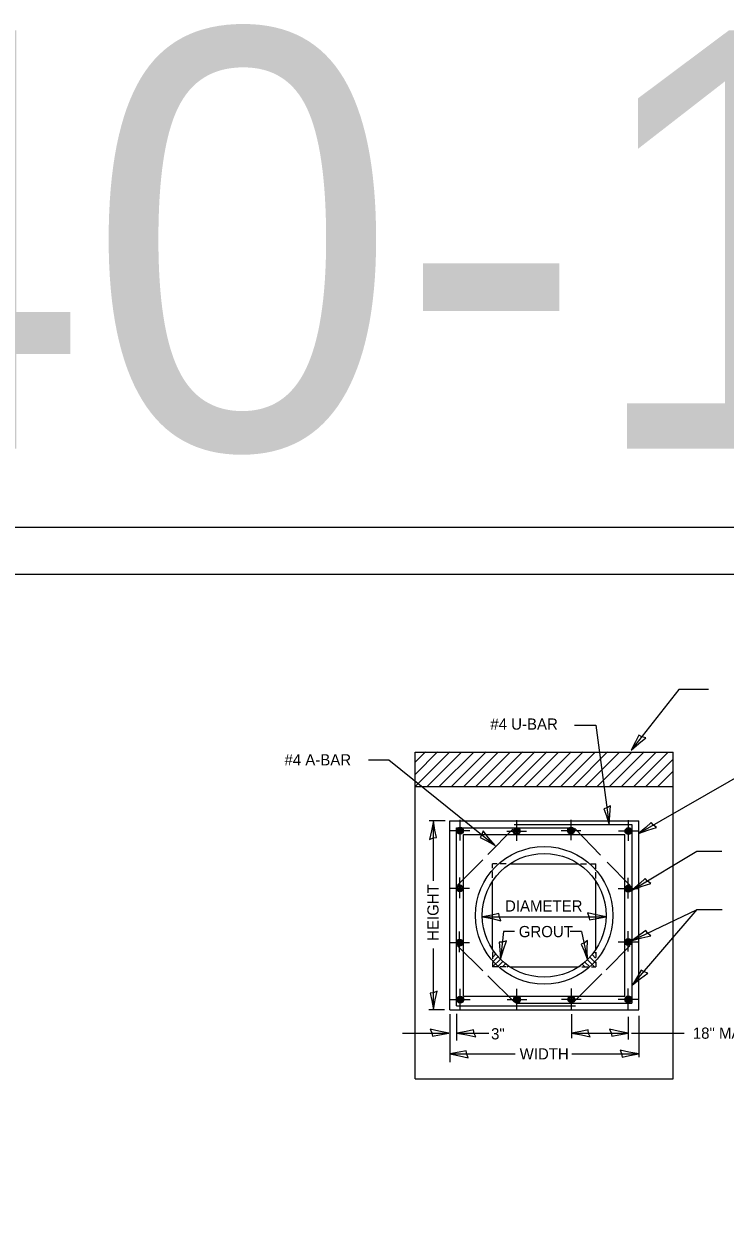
# Model space of a CAD drawing. Extents: x 2133490 to 2172050, y 2138301 to 2145980.
# Drawn here: x 2155796 to 2156171, y 2145302 to 2145944 of the extents above; entities that cross this region are included whole.
import ezdxf

# ---------------------------------------------------------------- set-up
doc = ezdxf.new("R2010")
doc.units = 0
for name, color, linetype in [('Level 40', 7, 'Continuous'), ('Level 63', 7, 'Continuous'), ('ROW_PR_Notes', 7, 'Continuous'), ('Sheets_50 Reference Boundary', 7, 'Continuous'), ('Sheets_General Details', 7, 'Continuous'), ('Sheets_Printer Plotting Border', 7, 'Continuous')]:
    doc.layers.add(name, color=color, linetype=linetype)

msp = doc.modelspace()

# ---------------------------------------------------------------- linework, layer by layer
at = {"layer": 'Level 40'}
for p, q in [((2156031.22, 2145423.63), (2156031.22, 2145510.11)), ((2156031.22, 2145510.11), (2156117.7, 2145510.11)), ((2156117.7, 2145423.63), (2156117.7, 2145510.11)), ((2156031.22, 2145423.63), (2156117.7, 2145423.63))]:
    msp.add_line(p, q, dxfattribs=at)
for centre, radius in [((2156029.41, 2145512.11), 1.84), ((2156029.41, 2145512.11), 1.52), ((2156029.41, 2145512.11), 1.23), ((2156029.41, 2145512.11), 0.774), ((2156059.8, 2145511.87), 1.84), ((2156059.8, 2145511.87), 1.52), ((2156059.8, 2145511.87), 1.23), ((2156088.82, 2145512.21), 1.84), ((2156088.82, 2145512.21), 1.52), ((2156088.82, 2145512.21), 1.23), ((2156088.82, 2145512.21), 0.774), ((2156119.59, 2145511.93), 1.84), ((2156119.59, 2145511.93), 1.52), ((2156119.59, 2145511.93), 1.23), ((2156029.41, 2145512.11), 0.373), ((2156059.8, 2145511.87), 0.774), ((2156059.8, 2145511.87), 0.373), ((2156088.82, 2145512.21), 0.373), ((2156119.59, 2145511.93), 0.774), ((2156119.59, 2145511.93), 0.373), ((2156029.28, 2145481.28), 1.84), ((2156029.28, 2145481.28), 1.52), ((2156029.28, 2145481.28), 1.23), ((2156029.28, 2145481.28), 0.774), ((2156029.28, 2145481.28), 0.373), ((2156119.49, 2145481.07), 1.84), ((2156119.49, 2145481.07), 1.52), ((2156119.49, 2145481.07), 1.23), ((2156119.49, 2145481.07), 0.774), ((2156119.49, 2145481.07), 0.373), ((2156029.17, 2145452.29), 1.84), ((2156029.17, 2145452.29), 1.52), ((2156029.17, 2145452.29), 1.23), ((2156029.17, 2145452.29), 0.774), ((2156029.17, 2145452.29), 0.373), ((2156119.49, 2145452.6), 1.84), ((2156119.49, 2145452.6), 1.52), ((2156119.49, 2145452.6), 1.23), ((2156119.49, 2145452.6), 0.774), ((2156119.49, 2145452.6), 0.373), ((2156029.55, 2145421.76), 1.84), ((2156029.55, 2145421.76), 1.52), ((2156029.55, 2145421.76), 1.23), ((2156059.9, 2145421.76), 1.84), ((2156059.9, 2145421.76), 1.52), ((2156059.9, 2145421.76), 1.23), ((2156089.07, 2145421.9), 1.84), ((2156089.07, 2145421.9), 1.52), ((2156089.07, 2145421.9), 1.23), ((2156119.48, 2145421.9), 1.84), ((2156119.48, 2145421.9), 1.52), ((2156119.48, 2145421.9), 1.23), ((2156029.55, 2145421.76), 0.774), ((2156029.55, 2145421.76), 0.373), ((2156059.9, 2145421.76), 0.774), ((2156059.9, 2145421.76), 0.373), ((2156089.07, 2145421.9), 0.774), ((2156089.07, 2145421.9), 0.373), ((2156119.48, 2145421.9), 0.774), ((2156119.48, 2145421.9), 0.373)]:
    msp.add_circle(centre, radius, dxfattribs=at)
at = {"layer": 'Level 63'}
for p, q in [((2156146.6, 2145587.78), (2156121.01, 2145555.24)), ((2156162.5, 2145587.78), (2156146.6, 2145587.78)), ((2156090.66, 2145568.7), (2156102.06, 2145568.7)), ((2156102.06, 2145568.7), (2156109.31, 2145515.27)), ((2155980.39, 2145550.14), (2155991.25, 2145550.14)), ((2155991.25, 2145550.14), (2156048.19, 2145504.22)), ((2156121.83, 2145480.54), (2156156.15, 2145501.19)), ((2156156.15, 2145501.19), (2156169.5, 2145501.19)), ((2156121.55, 2145453.47), (2156156.43, 2145469.94)), ((2156121.83, 2145429.75), (2156156.43, 2145469.94)), ((2156156.43, 2145469.94), (2156169.83, 2145469.94)), ((2156041.35, 2145466.11), (2156107.57, 2145466.11)), ((2156052.68, 2145458.23), (2156051.07, 2145443.43)), ((2156058.63, 2145458.23), (2156052.68, 2145458.23)), ((2156094.49, 2145458.23), (2156088.38, 2145458.23)), ((2156094.49, 2145458.23), (2156097.71, 2145443.11)), ((2156089.07, 2145413.92), (2156089.07, 2145401.08)), ((2156119.48, 2145412.52), (2156119.48, 2145400.52)), ((2155998.67, 2145403.87), (2156023.45, 2145403.87)), ((2156027.78, 2145403.87), (2156044.81, 2145403.87)), ((2156089.07, 2145403.87), (2156119.48, 2145403.87)), ((2156121.14, 2145403.87), (2156149.48, 2145403.87))]:
    msp.add_line(p, q, dxfattribs=at)
for points in [[(2156128.83, 2145561.81), (2156126.82, 2145562.36), (2156125.18, 2145563.25), (2156123.42, 2145559.71), (2156121.01, 2145555.24), (2156125.07, 2145558.83)], [(2156110.04, 2145525.46), (2156108.24, 2145524.39), (2156106.46, 2145523.83), (2156107.78, 2145520.11), (2156109.31, 2145515.27), (2156109.55, 2145520.69)], [(2156013.03, 2145507.47), (2156014.95, 2145508.29), (2156016.79, 2145508.6), (2156015.98, 2145512.47), (2156015.12, 2145517.47), (2156014.15, 2145512.14)], [(2156134.61, 2145513.84), (2156132.95, 2145515.1), (2156131.76, 2145516.55), (2156128.8, 2145513.92), (2156124.89, 2145510.68), (2156130, 2145512.49)], [(2156041.73, 2145512.12), (2156041.15, 2145510.11), (2156040.24, 2145508.48), (2156043.76, 2145506.68), (2156048.19, 2145504.22), (2156044.65, 2145508.32)], [(2156131.47, 2145483.9), (2156129.78, 2145485.13), (2156128.57, 2145486.55), (2156125.66, 2145483.86), (2156121.83, 2145480.54), (2156126.9, 2145482.46)], [(2156097.57, 2145468.2), (2156098.38, 2145466.28), (2156098.7, 2145464.44), (2156102.57, 2145465.24), (2156107.57, 2145466.11), (2156102.23, 2145467.08)], [(2156051.34, 2145464.02), (2156050.53, 2145465.94), (2156050.22, 2145467.78), (2156046.35, 2145466.97), (2156041.35, 2145466.11), (2156046.68, 2145465.14)], [(2156131.48, 2145455.85), (2156129.92, 2145457.24), (2156128.85, 2145458.77), (2156125.7, 2145456.39), (2156121.55, 2145453.47), (2156126.78, 2145454.87)], [(2156054.23, 2145453.15), (2156052.23, 2145452.55), (2156050.37, 2145452.43), (2156050.75, 2145448.5), (2156051.07, 2145443.43), (2156052.61, 2145448.63)], [(2156097.68, 2145453.33), (2156095.96, 2145452.13), (2156094.23, 2145451.44), (2156095.82, 2145447.82), (2156097.71, 2145443.11), (2156097.55, 2145448.53)], [(2156129.94, 2145435.96), (2156127.95, 2145436.6), (2156126.35, 2145437.57), (2156124.43, 2145434.11), (2156121.83, 2145429.75), (2156126.04, 2145433.16)], [(2156017.21, 2145426.27), (2156015.29, 2145425.46), (2156013.45, 2145425.14), (2156014.25, 2145421.27), (2156015.12, 2145416.27), (2156016.09, 2145421.61)], [(2156013.45, 2145405.96), (2156014.27, 2145404.04), (2156014.58, 2145402.2), (2156018.45, 2145403), (2156023.45, 2145403.87), (2156018.12, 2145404.84)], [(2156037.78, 2145401.78), (2156036.96, 2145403.7), (2156036.65, 2145405.54), (2156032.78, 2145404.74), (2156027.78, 2145403.87), (2156033.11, 2145402.9)], [(2156099.06, 2145401.78), (2156098.25, 2145403.7), (2156097.94, 2145405.54), (2156094.07, 2145404.74), (2156089.07, 2145403.87), (2156094.4, 2145402.9)], [(2156109.49, 2145405.96), (2156110.3, 2145404.04), (2156110.61, 2145402.2), (2156114.48, 2145403), (2156119.48, 2145403.87), (2156114.15, 2145404.84)], [(2156033.85, 2145390.61), (2156033.04, 2145392.54), (2156032.73, 2145394.38), (2156028.86, 2145393.57), (2156023.86, 2145392.71), (2156029.19, 2145391.74)], [(2156115.06, 2145394.8), (2156115.87, 2145392.88), (2156116.19, 2145391.03), (2156120.06, 2145391.84), (2156125.06, 2145392.71), (2156119.72, 2145393.68)]]:
    msp.add_lwpolyline(points, close=True, dxfattribs=at)
at = {"layer": 'ROW_PR_Notes'}
for p, q in [((2156005.46, 2145379.47), (2156005.46, 2145554.27)), ((2156005.46, 2145554.27), (2156143.46, 2145554.27)), ((2156005.51, 2145542.51), (2156017.32, 2145554.32)), ((2156005.57, 2145549.08), (2156010.89, 2145554.39)), ((2156005.59, 2145536.08), (2156023.88, 2145554.37)), ((2156012.02, 2145536.01), (2156030.23, 2145554.21)), ((2156018.5, 2145535.98), (2156036.79, 2145554.27)), ((2156024.88, 2145535.86), (2156043.44, 2145554.42)), ((2156031.36, 2145535.83), (2156049.78, 2145554.25)), ((2156038.1, 2145536.06), (2156056.22, 2145554.18)), ((2156044.4, 2145535.86), (2156062.87, 2145554.33)), ((2156050.92, 2145535.87), (2156069.43, 2145554.38)), ((2156057.57, 2145536.02), (2156075.91, 2145554.36)), ((2156064, 2145535.94), (2156082.21, 2145554.15)), ((2156070.48, 2145535.92), (2156088.95, 2145554.38)), ((2156077.04, 2145535.97), (2156095.38, 2145554.31)), ((2156083.52, 2145535.95), (2156101.81, 2145554.24)), ((2156089.95, 2145535.87), (2156108.37, 2145554.3)), ((2156096.47, 2145535.89), (2156114.81, 2145554.22)), ((2156103.03, 2145535.94), (2156121.33, 2145554.24)), ((2156109.55, 2145535.96), (2156127.93, 2145554.34)), ((2156116.12, 2145536.02), (2156134.19, 2145554.09)), ((2156122.46, 2145535.86), (2156140.75, 2145554.15)), ((2156143.46, 2145379.47), (2156143.46, 2145554.27)), ((2156124.89, 2145510.68), (2156187.2, 2145546.43)), ((2156128.94, 2145535.83), (2156143.53, 2145550.42)), ((2156135.54, 2145535.93), (2156143.56, 2145543.94)), ((2156005.46, 2145535.87), (2156143.46, 2145535.87)), ((2156021.43, 2145517.47), (2156012.88, 2145517.47)), ((2156015.12, 2145485.33), (2156015.12, 2145517.47)), ((2156023.86, 2145416.27), (2156023.86, 2145517.47)), ((2156023.86, 2145517.47), (2156125.06, 2145517.47)), ((2156027.54, 2145418.43), (2156027.54, 2145513.79)), ((2156027.54, 2145513.79), (2156089.14, 2145513.79)), ((2156029.41, 2145512.11), (2156029.41, 2145517.97)), ((2156044.24, 2145499.39), (2156057.71, 2145512.99)), ((2156058.44, 2145515.41), (2156121.38, 2145515.41)), ((2156059.8, 2145511.87), (2156059.8, 2145517.73)), ((2156088.82, 2145512.21), (2156088.82, 2145518.07)), ((2156090.78, 2145513.26), (2156104.64, 2145499.08)), ((2156119.59, 2145511.94), (2156119.59, 2145517.8)), ((2156121.38, 2145515.41), (2156121.38, 2145419.95)), ((2156125.06, 2145416.27), (2156125.06, 2145517.47)), ((2156024.08, 2145512.21), (2156034.68, 2145512.21)), ((2156029.41, 2145506.95), (2156029.41, 2145512.11)), ((2156054.46, 2145511.97), (2156065.07, 2145511.97)), ((2156059.8, 2145506.7), (2156059.8, 2145511.87)), ((2156083.48, 2145512.32), (2156094.09, 2145512.32)), ((2156088.82, 2145507.05), (2156088.82, 2145512.21)), ((2156114.25, 2145512.04), (2156124.85, 2145512.04)), ((2156119.59, 2145506.77), (2156119.59, 2145511.94)), ((2156027.99, 2145482.99), (2156041.53, 2145496.65)), ((2156049.26, 2145494.47), (2156046.86, 2145494.47)), ((2156046.86, 2145492.14), (2156046.86, 2145494.47)), ((2156054.07, 2145494.47), (2156050.93, 2145494.47)), ((2156056.01, 2145494.47), (2156092.53, 2145494.47)), ((2156093.84, 2145494.47), (2156097.14, 2145494.47)), ((2156099.21, 2145494.47), (2156102.06, 2145494.47)), ((2156102.06, 2145491.74), (2156102.06, 2145494.47)), ((2156108.23, 2145495.41), (2156120.5, 2145482.85)), ((2156046.86, 2145487.01), (2156046.86, 2145490.31)), ((2156102.06, 2145486.65), (2156102.06, 2145489.91)), ((2156023.94, 2145481.38), (2156034.54, 2145481.38)), ((2156029.28, 2145481.28), (2156029.28, 2145487.14)), ((2156029.28, 2145476.11), (2156029.28, 2145481.28)), ((2156046.86, 2145448.4), (2156046.86, 2145485.1)), ((2156102.06, 2145448.52), (2156102.06, 2145485.18)), ((2156114.15, 2145481.17), (2156124.75, 2145481.17)), ((2156119.48, 2145481.07), (2156119.48, 2145486.93)), ((2156119.48, 2145475.9), (2156119.48, 2145481.07)), ((2156029.17, 2145452.29), (2156029.17, 2145458.15)), ((2156119.48, 2145452.6), (2156119.48, 2145458.46)), ((2156015.12, 2145416.27), (2156015.12, 2145449.16)), ((2156023.84, 2145452.39), (2156034.44, 2145452.39)), ((2156028.13, 2145450.47), (2156041.69, 2145437.1)), ((2156029.17, 2145447.13), (2156029.17, 2145452.29)), ((2156107.56, 2145437.74), (2156120.36, 2145450.47)), ((2156114.15, 2145452.71), (2156124.75, 2145452.71)), ((2156119.48, 2145447.44), (2156119.48, 2145452.6)), ((2156046.83, 2145441.8), (2156049.83, 2145444.8)), ((2156046.84, 2145447.01), (2156047.51, 2145447.69)), ((2156046.86, 2145446.74), (2156046.86, 2145443.6)), ((2156046.88, 2145444.45), (2156048.64, 2145446.21)), ((2156047.04, 2145439.41), (2156051.02, 2145443.39)), ((2156101.53, 2145439.22), (2156097.52, 2145443.23)), ((2156102.07, 2145441.28), (2156098.86, 2145444.48)), ((2156102, 2145443.95), (2156100.06, 2145445.89)), ((2156102.08, 2145446.48), (2156101.18, 2145447.37)), ((2156102.06, 2145447.09), (2156102.06, 2145444.23)), ((2156046.86, 2145441.65), (2156046.86, 2145439.27)), ((2156049.55, 2145439.27), (2156046.86, 2145439.27)), ((2156049.49, 2145439.25), (2156052.37, 2145442.14)), ((2156054.16, 2145439.27), (2156050.87, 2145439.27)), ((2156052.15, 2145439.31), (2156053.76, 2145440.92)), ((2156054.67, 2145439.23), (2156055.3, 2145439.86)), ((2156056.03, 2145439.27), (2156092.87, 2145439.27)), ((2156093.7, 2145439.24), (2156093.36, 2145439.59)), ((2156094.54, 2145439.27), (2156098.04, 2145439.27)), ((2156096.29, 2145439.25), (2156094.81, 2145440.73)), ((2156098.9, 2145439.24), (2156096.28, 2145441.86)), ((2156099.71, 2145439.27), (2156102.06, 2145439.27)), ((2156102.06, 2145442.08), (2156102.06, 2145439.27)), ((2156121.45, 2145436.51), (2156121.38, 2145436.51)), ((2156044.28, 2145434.54), (2156058.41, 2145420.61)), ((2156090.92, 2145421.17), (2156105.32, 2145435.51)), ((2156029.55, 2145421.76), (2156029.55, 2145427.62)), ((2156059.9, 2145421.76), (2156059.9, 2145427.62)), ((2156089.07, 2145421.9), (2156089.07, 2145427.76)), ((2156119.48, 2145421.9), (2156119.48, 2145427.76)), ((2156024.22, 2145421.87), (2156034.82, 2145421.87)), ((2156027.54, 2145418.43), (2156091.23, 2145418.43)), ((2156029.55, 2145416.6), (2156029.55, 2145421.76)), ((2156054.57, 2145421.87), (2156065.17, 2145421.87)), ((2156059.84, 2145419.95), (2156121.38, 2145419.95)), ((2156059.9, 2145416.6), (2156059.9, 2145421.76)), ((2156083.73, 2145422.01), (2156094.33, 2145422.01)), ((2156089.07, 2145416.74), (2156089.07, 2145421.9)), ((2156114.15, 2145422.01), (2156124.75, 2145422.01)), ((2156119.48, 2145416.74), (2156119.48, 2145421.9)), ((2156021.15, 2145416.27), (2156012.71, 2145416.27)), ((2156023.86, 2145416.27), (2156125.06, 2145416.27)), ((2156023.86, 2145413.92), (2156023.86, 2145388.24)), ((2156027.54, 2145414.19), (2156027.54, 2145399.96)), ((2156125.06, 2145413.08), (2156125.06, 2145391)), ((2156023.86, 2145392.71), (2156058.91, 2145392.71)), ((2156089.26, 2145392.71), (2156125.06, 2145392.71)), ((2156005.46, 2145379.47), (2156143.46, 2145379.47)), ((2156143.46, 2145379.47), (2156143.46, 2145379.47))]:
    msp.add_line(p, q, dxfattribs=at)
for radius in [36.8, 33.12]:
    msp.add_circle((2156074.46, 2145466.87), radius, dxfattribs=at)
at = {"layer": 'Sheets_50 Reference Boundary'}
msp.add_lwpolyline([(2155150.12, 2145649.45), (2156725.12, 2145649.45), (2156725.12, 2144649.46), (2155150.12, 2144649.46)], close=True, dxfattribs=at)
at = {"layer": 'Sheets_General Details'}
msp.add_line((2156750.12, 2145674.46), (2155050.12, 2145674.46), dxfattribs=at)
msp.add_lwpolyline([(2155150.12, 2145649.46), (2156725.12, 2145649.46), (2156725.12, 2144599.46), (2155150.12, 2144599.46)], close=True, dxfattribs=at)
at = {"layer": 'Sheets_Printer Plotting Border'}
msp.add_lwpolyline([(2155050.12, 2144574.46), (2156750.12, 2144574.46), (2156750.12, 2145674.46), (2155050.12, 2145674.46)], close=True, dxfattribs=at)

# ---------------------------------------------------------------- texts
at = {"layer": 'Level 63'}
for s, p in [('#4 U-BAR', (2156045.64, 2145566.24)), ('#4 A-BAR', (2155935.42, 2145547.11)), ('DIAMETER', (2156053.49, 2145468.9)), ('3"', (2156046.03, 2145400.48)), ('18" MAX.', (2156154.04, 2145400.83))]:
    msp.add_text(s, height=6, dxfattribs=at).set_placement(p)
at = {"layer": 'ROW_PR_Notes'}
msp.add_text('HEIGHT', height=6, rotation=90, dxfattribs=at).set_placement((2156017.92, 2145453.22))
for s, p in [('GROUT', (2156060.86, 2145455.19)), ('WIDTH', (2156061.32, 2145389.75))]:
    msp.add_text(s, height=6, dxfattribs=at).set_placement(p)
at = {"layer": 'Sheets_General Details'}
msp.add_text('540-11', height=224, dxfattribs=at).set_placement((2155496.42, 2145716.54))

doc.saveas('drawing.dxf')
